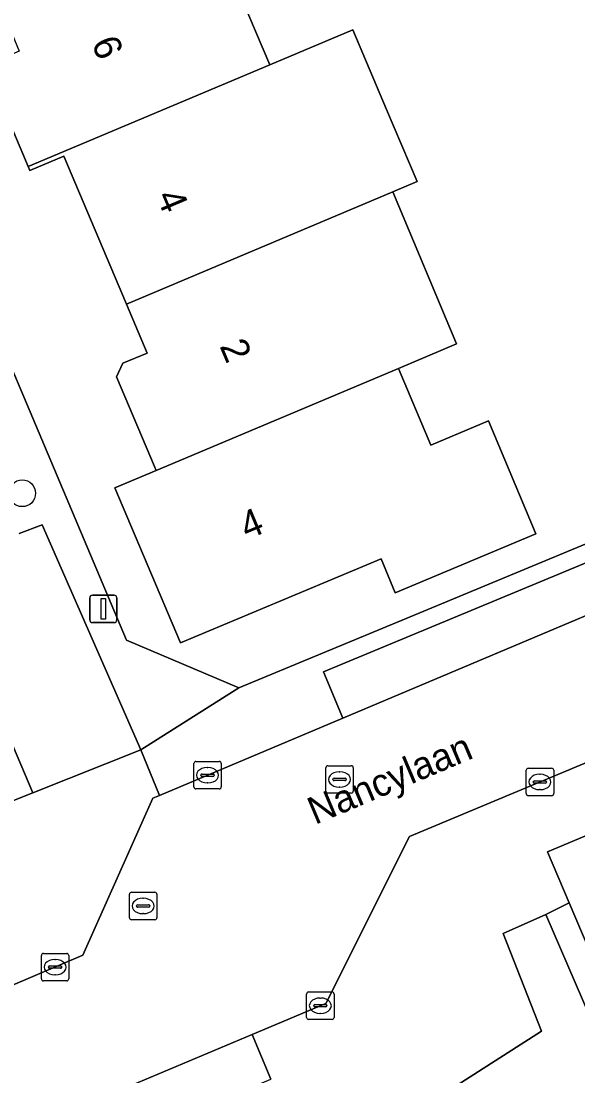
# Model space of a CAD drawing. Extents: x 157767 to 159172, y 387839 to 389425.
# Drawn here: x 158842.93 to 158863.22, y 388187.33 to 388225.77 of the extents above; entities that cross this region are included whole.
import ezdxf

# ---------------------------------------------------------------- set-up
doc = ezdxf.new("R2010")
doc.units = 0
for name, color, linetype in [('IMGEO_Boom', 7, 'Continuous'), ('IMGEO_Erf', 7, 'Continuous'), ('IMGEO_Kolk', 7, 'Continuous'), ('IMGEO_Lichtmast', 7, 'Continuous'), ('IMGEO_Muur', 7, 'Continuous'), ('IMGEO_Openbare_ruimte_label', 7, 'Continuous'), ('IMGEO_Pand', 7, 'Continuous'), ('IMGEO_Pand_nummerreeks', 7, 'Continuous'), ('IMGEO_Parkeervlak_open', 7, 'Continuous'), ('IMGEO_Rijbaan_lokaal_open', 7, 'Continuous'), ('IMGEO_Rioolput', 7, 'Continuous'), ('IMGEO_Voetpad_open', 7, 'Continuous')]:
    doc.layers.add(name, color=color, linetype=linetype)

msp = doc.modelspace()

# ---------------------------------------------------------------- linework, layer by layer
at = {"layer": 'IMGEO_Boom'}
msp.add_circle((158842.972, 388208.566), 0.489, dxfattribs=at)
at = {"layer": 'IMGEO_Erf'}
for points in [[(158832.325, 388237.462), (158846.775, 388203.207), (158850.861, 388201.476), (158856.955, 388204.005), (158871.929, 388210.221), (158871.426, 388211.218), (158868.894, 388217.241), (158871.898, 388218.504), (158872.293, 388218.67), (158871.919, 388219.581), (158868.28, 388218.051), (158866.473, 388217.291), (158864.157, 388222.802), (158865.981, 388223.569), (158864.806, 388226.366)], [(158850.708, 388227.222), (158851.996, 388224.179), (158855.02, 388225.45), (158856.249, 388222.547), (158857.36, 388219.922), (158856.469, 388219.545), (158858.789, 388214.007), (158856.68, 388213.109), (158857.859, 388210.323), (158859.963, 388211.205), (158861.688, 388207.087), (158856.563, 388204.939), (158856.045, 388206.174), (158848.743, 388203.114), (158846.351, 388208.766), (158847.855, 388209.398), (158847.797, 388209.535), (158846.413, 388212.805), (158846.641, 388213.303), (158847.524, 388213.677), (158846.769, 388215.461), (158844.488, 388220.85), (158843.247, 388220.325), (158843.184, 388220.474), (158841.844, 388223.64)]]:
    msp.add_lwpolyline(points, dxfattribs=at)
msp.add_lwpolyline([(158925.02, 388189.81), (158923.137, 388194.275), (158928.69, 388196.617), (158929.416, 388194.895), (158930.023, 388195.151), (158931.193, 388192.376), (158932.437, 388189.427), (158933.336, 388189.68), (158930.878, 388195.512), (158924.499, 388210.646), (158920.544, 388220.031), (158862.104, 388195.493), (158862.893, 388193.639), (158866.747, 388184.586), (158878.046, 388166.529), (158883.494, 388168.825), (158913.189, 388181.338), (158911.519, 388185.296), (158913.943, 388186.318), (158916.311, 388187.317), (158917.981, 388183.359), (158921.197, 388184.715), (158926.277, 388186.829)], close=True, dxfattribs=at)
at = {"layer": 'IMGEO_Kolk'}
for p, q in [((158849.224, 388197.864), (158849.224, 388198.716)), ((158849.299, 388198.79), (158850.151, 388198.79)), ((158849.712, 388198.57), (158849.737, 388198.57)), ((158850.225, 388198.716), (158850.225, 388197.864)), ((158861.332, 388197.618), (158861.332, 388198.47)), ((158861.407, 388198.544), (158862.259, 388198.544)), ((158862.333, 388198.47), (158862.333, 388197.618)), ((158849.483, 388198.284), (158849.483, 388198.296)), ((158849.921, 388198.247), (158849.523, 388198.247)), ((158849.526, 388198.333), (158849.924, 388198.333)), ((158849.967, 388198.296), (158849.967, 388198.284)), ((158861.634, 388198.087), (158862.032, 388198.087)), ((158861.82, 388198.324), (158861.845, 388198.324)), ((158850.151, 388197.79), (158849.299, 388197.79)), ((158849.735, 388198.01), (158849.71, 388198.01)), ((158861.591, 388198.038), (158861.591, 388198.05)), ((158862.029, 388198.001), (158861.631, 388198.001)), ((158861.843, 388197.764), (158861.818, 388197.764)), ((158862.075, 388198.05), (158862.075, 388198.038)), ((158862.259, 388197.544), (158861.407, 388197.544)), ((158843.67, 388190.869), (158843.67, 388191.721)), ((158843.745, 388191.795), (158844.597, 388191.795)), ((158844.158, 388191.575), (158844.183, 388191.575)), ((158844.671, 388191.721), (158844.671, 388190.869)), ((158843.929, 388191.289), (158843.929, 388191.301)), ((158844.367, 388191.252), (158843.969, 388191.252)), ((158843.972, 388191.338), (158844.37, 388191.338)), ((158844.413, 388191.301), (158844.413, 388191.289)), ((158844.597, 388190.795), (158843.745, 388190.795)), ((158844.181, 388191.015), (158844.156, 388191.015)), ((158853.332, 388189.464), (158853.332, 388190.316)), ((158853.407, 388190.39), (158854.259, 388190.39)), ((158853.82, 388190.17), (158853.845, 388190.17)), ((158854.333, 388190.316), (158854.333, 388189.464)), ((158853.591, 388189.884), (158853.591, 388189.896)), ((158854.029, 388189.847), (158853.631, 388189.847)), ((158853.634, 388189.933), (158854.032, 388189.933)), ((158854.075, 388189.896), (158854.075, 388189.884)), ((158854.259, 388189.39), (158853.407, 388189.39)), ((158853.843, 388189.61), (158853.818, 388189.61))]:
    msp.add_line(p, q, dxfattribs=at)
for points in [[(158849.224, 388197.864), (158849.224, 388198.716)], [(158849.299, 388198.79), (158850.151, 388198.79)], [(158850.225, 388198.716), (158850.225, 388197.864)], [(158861.332, 388197.618), (158861.332, 388198.47)], [(158861.407, 388198.544), (158862.259, 388198.544)], [(158862.333, 388198.47), (158862.333, 388197.618)], [(158850.151, 388197.79), (158849.299, 388197.79)], [(158862.259, 388197.544), (158861.407, 388197.544)], [(158843.67, 388190.869), (158843.67, 388191.721)], [(158843.745, 388191.795), (158844.597, 388191.795)], [(158844.671, 388191.721), (158844.671, 388190.869)], [(158844.597, 388190.795), (158843.745, 388190.795)], [(158853.332, 388189.464), (158853.332, 388190.316)], [(158853.407, 388190.39), (158854.259, 388190.39)], [(158854.333, 388190.316), (158854.333, 388189.464)], [(158854.259, 388189.39), (158853.407, 388189.39)]]:
    msp.add_lwpolyline(points, dxfattribs=at)
for centre, radius, start, end in [((158849.301, 388198.714), 0.0765, 91.552, 178.448), ((158849.301, 388198.714), 0.0765, 91.552, 178.448), ((158850.149, 388198.714), 0.0765, 1.552, 88.448), ((158850.149, 388198.714), 0.0765, 1.552, 88.448), ((158861.409, 388198.468), 0.0765, 91.552, 178.448), ((158861.409, 388198.468), 0.0765, 91.552, 178.448), ((158862.257, 388198.468), 0.0765, 1.552, 88.448), ((158862.257, 388198.468), 0.0765, 1.552, 88.448), ((158849.523, 388198.293), 0.0403, 85.8775, 175.7526), ((158849.52, 388198.283), 0.0366, 178.938, 274.7102), ((158849.924, 388198.29), 0.043, 264.8664, 352.4533), ((158849.928, 388198.295), 0.0386, 1.7309, 96.639), ((158861.631, 388198.047), 0.0403, 85.8775, 175.7526), ((158862.036, 388198.049), 0.0386, 1.7309, 96.639), ((158849.301, 388197.866), 0.0765, 181.552, 268.448), ((158849.301, 388197.866), 0.0765, 181.552, 268.448), ((158850.149, 388197.866), 0.0765, 271.552, 358.448), ((158850.149, 388197.866), 0.0765, 271.552, 358.448), ((158861.628, 388198.037), 0.0366, 178.938, 274.7102), ((158862.032, 388198.044), 0.043, 264.8664, 352.4533), ((158861.409, 388197.62), 0.0765, 181.552, 268.448), ((158861.409, 388197.62), 0.0765, 181.552, 268.448), ((158862.257, 388197.62), 0.0765, 271.552, 358.448), ((158862.257, 388197.62), 0.0765, 271.552, 358.448), ((158843.747, 388191.719), 0.0765, 91.552, 178.448), ((158843.747, 388191.719), 0.0765, 91.552, 178.448), ((158844.595, 388191.719), 0.0765, 1.552, 88.448), ((158844.595, 388191.719), 0.0765, 1.552, 88.448), ((158843.969, 388191.298), 0.0403, 85.8775, 175.7526), ((158843.966, 388191.288), 0.0366, 178.938, 274.7102), ((158844.37, 388191.295), 0.043, 264.8664, 352.4533), ((158844.374, 388191.3), 0.0386, 1.7309, 96.639), ((158843.747, 388190.871), 0.0765, 181.552, 268.448), ((158843.747, 388190.871), 0.0765, 181.552, 268.448), ((158844.595, 388190.871), 0.0765, 271.552, 358.448), ((158844.595, 388190.871), 0.0765, 271.552, 358.448), ((158853.409, 388190.314), 0.0765, 91.552, 178.448), ((158853.409, 388190.314), 0.0765, 91.552, 178.448), ((158854.257, 388190.314), 0.0765, 1.552, 88.448), ((158854.257, 388190.314), 0.0765, 1.552, 88.448), ((158853.631, 388189.893), 0.0403, 85.8775, 175.7526), ((158853.628, 388189.883), 0.0366, 178.938, 274.7102), ((158854.032, 388189.89), 0.043, 264.8664, 352.4533), ((158854.036, 388189.895), 0.0386, 1.7309, 96.639), ((158853.409, 388189.466), 0.0765, 181.552, 268.448), ((158853.409, 388189.466), 0.0765, 181.552, 268.448), ((158854.257, 388189.466), 0.0765, 271.552, 358.448), ((158854.257, 388189.466), 0.0765, 271.552, 358.448)]:
    msp.add_arc(centre, radius, start, end, dxfattribs=at)
for centre, major_axis, ratio, start_param, end_param in [((158849.711, 388198.29), (-0.387, 0.002), 0.722429, 4.712389, 7.853982), ((158849.736, 388198.29), (-0.39, 0.002), 0.717154, 1.570796, 4.712389), ((158861.819, 388198.044), (-0.387, 0.002), 0.722429, 4.712389, 7.853982), ((158861.844, 388198.044), (-0.39, 0.002), 0.717154, 1.570796, 4.712389), ((158844.157, 388191.295), (-0.387, 0.002), 0.722429, 4.712389, 7.853982), ((158844.182, 388191.295), (-0.39, 0.002), 0.717154, 1.570796, 4.712389), ((158853.819, 388189.89), (-0.387, 0.002), 0.722429, 4.712389, 7.853982), ((158853.844, 388189.89), (-0.39, 0.002), 0.717154, 1.570796, 4.712389)]:
    msp.add_ellipse(centre, major_axis=major_axis, ratio=ratio, start_param=start_param, end_param=end_param, dxfattribs=at)
at = {"layer": 'IMGEO_Lichtmast'}
for p, q in [((158845.431, 388203.953), (158845.431, 388204.753)), ((158845.431, 388204.753), (158845.431, 388203.953)), ((158845.531, 388204.853), (158846.321, 388204.853)), ((158846.321, 388204.853), (158845.531, 388204.853)), ((158846.421, 388204.753), (158846.421, 388203.953)), ((158846.421, 388203.953), (158846.421, 388204.753)), ((158846.321, 388203.853), (158845.531, 388203.853)), ((158845.531, 388203.853), (158846.321, 388203.853))]:
    msp.add_line(p, q, dxfattribs=at)
msp.add_lwpolyline([(158845.851, 388204.728), (158846.001, 388204.728), (158846.001, 388203.978), (158845.851, 388203.978), (158845.851, 388204.728)], dxfattribs=at)
for centre, start, end in [((158845.531, 388204.753), 90, 180), ((158845.531, 388204.753), 90, 180), ((158846.321, 388204.753), 0, 90), ((158846.321, 388204.753), 360, 90), ((158845.531, 388203.953), 180, 270), ((158845.531, 388203.953), 180, 270), ((158846.321, 388203.953), 270, 0), ((158846.321, 388203.953), 270, 0)]:
    msp.add_arc(centre, 0.1, start, end, dxfattribs=at)
at = {"layer": 'IMGEO_Muur'}
msp.add_lwpolyline([(158871.426, 388211.218), (158871.929, 388210.221), (158856.955, 388204.005)], dxfattribs=at)
at = {"layer": 'IMGEO_Pand'}
for points in [[(158851.865, 388230.643), (158843.286, 388227.035), (158842.086, 388226.531), (158842.868, 388224.682), (158842.142, 388224.375), (158841.844, 388223.64), (158843.184, 388220.474), (158851.996, 388224.179), (158850.708, 388227.222), (158852.916, 388228.157), (158852.159, 388229.947), (158851.927, 388230.496)], [(158846.769, 388215.461), (158856.469, 388219.545), (158857.36, 388219.922), (158856.249, 388222.547), (158855.02, 388225.45), (158851.996, 388224.179), (158843.184, 388220.474), (158843.247, 388220.325), (158844.488, 388220.85)], [(158858.789, 388214.007), (158856.469, 388219.545), (158846.769, 388215.461), (158847.524, 388213.677), (158846.641, 388213.303), (158846.413, 388212.805), (158847.797, 388209.535), (158847.855, 388209.398), (158856.68, 388213.109)], [(158859.963, 388211.205), (158857.859, 388210.323), (158856.68, 388213.109), (158847.855, 388209.398), (158846.351, 388208.766), (158848.743, 388203.114), (158856.045, 388206.174), (158856.563, 388204.939), (158861.688, 388207.087)]]:
    msp.add_lwpolyline(points, close=True, dxfattribs=at)
at = {"layer": 'IMGEO_Parkeervlak_open'}
for points in [[(158827.976, 388229.382), (158841.694, 388196.988), (158843.355, 388197.648), (158829.635, 388230.049)], [(158854.654, 388200.372), (158871.981, 388207.684), (158871.312, 388209.269), (158853.945, 388202.052)]]:
    msp.add_lwpolyline(points, close=True, dxfattribs=at)
msp.add_lwpolyline([(158839.101, 388181.762), (158852.035, 388187.211), (158851.348, 388188.842), (158838.415, 388183.394), (158834.213, 388181.495), (158831.703, 388180.241), (158825.065, 388176.779), (158825.915, 388175.227), (158833.042, 388178.928)], dxfattribs=at)
at = {"layer": 'IMGEO_Rijbaan_lokaal_open'}
for points in [[(158829.635, 388230.049), (158843.355, 388197.648), (158847.295, 388199.213), (158843.706, 388207.413), (158842.862, 388207.094)], [(158866.747, 388184.586), (158862.893, 388193.639), (158862.043, 388193.215), (158863.651, 388189.495), (158865.858, 388184.316)], [(158865.858, 388184.316), (158863.651, 388189.495), (158862.043, 388193.215), (158860.494, 388192.525), (158861.892, 388188.966), (158857.294, 388186.021)]]:
    msp.add_lwpolyline(points, dxfattribs=at)
msp.add_lwpolyline([(158888.314, 388209.111), (158886.381, 388213.739), (158885.297, 388213.284), (158881.115, 388211.539), (158871.981, 388207.684), (158854.654, 388200.372), (158847.98, 388197.555), (158847.734, 388197.451), (158845.183, 388191.726), (158834.329, 388187.105), (158832.267, 388186.117), (158834.213, 388181.495), (158838.415, 388183.394), (158851.348, 388188.842), (158854.028, 388189.971), (158857.077, 388196.056)], close=True, dxfattribs=at)
at = {"layer": 'IMGEO_Rioolput'}
for p, q in [((158854.033, 388197.71), (158854.033, 388198.562)), ((158854.108, 388198.636), (158854.96, 388198.636)), ((158855.034, 388198.562), (158855.034, 388197.71)), ((158854.292, 388198.13), (158854.292, 388198.142)), ((158854.73, 388198.093), (158854.332, 388198.093)), ((158854.335, 388198.179), (158854.733, 388198.179)), ((158854.521, 388198.416), (158854.546, 388198.416)), ((158854.776, 388198.142), (158854.776, 388198.13)), ((158854.544, 388197.856), (158854.519, 388197.856)), ((158854.96, 388197.636), (158854.108, 388197.636)), ((158846.879, 388193.098), (158846.879, 388193.95)), ((158846.954, 388194.024), (158847.806, 388194.024)), ((158847.88, 388193.95), (158847.88, 388193.098)), ((158847.138, 388193.518), (158847.138, 388193.53)), ((158847.576, 388193.481), (158847.178, 388193.481)), ((158847.181, 388193.567), (158847.579, 388193.567)), ((158847.367, 388193.804), (158847.392, 388193.804)), ((158847.622, 388193.53), (158847.622, 388193.518)), ((158847.39, 388193.244), (158847.365, 388193.244)), ((158847.806, 388193.024), (158846.954, 388193.024))]:
    msp.add_line(p, q, dxfattribs=at)
for points in [[(158854.033, 388197.71), (158854.033, 388198.562)], [(158854.108, 388198.636), (158854.96, 388198.636)], [(158855.034, 388198.562), (158855.034, 388197.71)], [(158854.96, 388197.636), (158854.108, 388197.636)], [(158846.879, 388193.098), (158846.879, 388193.95)], [(158846.954, 388194.024), (158847.806, 388194.024)], [(158847.88, 388193.95), (158847.88, 388193.098)], [(158847.806, 388193.024), (158846.954, 388193.024)]]:
    msp.add_lwpolyline(points, dxfattribs=at)
for centre, radius, start, end in [((158854.11, 388198.56), 0.0765, 91.552, 178.448), ((158854.11, 388198.56), 0.0765, 91.552, 178.448), ((158854.958, 388198.56), 0.0765, 1.552, 88.448), ((158854.958, 388198.56), 0.0765, 1.552, 88.448), ((158854.332, 388198.139), 0.0403, 85.8775, 175.7526), ((158854.329, 388198.129), 0.0366, 178.938, 274.7102), ((158854.733, 388198.136), 0.043, 264.8664, 352.4533), ((158854.737, 388198.141), 0.0386, 1.7309, 96.639), ((158854.11, 388197.712), 0.0765, 181.552, 268.448), ((158854.11, 388197.712), 0.0765, 181.552, 268.448), ((158854.958, 388197.712), 0.0765, 271.552, 358.448), ((158854.958, 388197.712), 0.0765, 271.552, 358.448), ((158846.956, 388193.948), 0.0765, 91.552, 178.448), ((158846.956, 388193.948), 0.0765, 91.552, 178.448), ((158847.804, 388193.948), 0.0765, 1.552, 88.448), ((158847.804, 388193.948), 0.0765, 1.552, 88.448), ((158847.178, 388193.527), 0.0403, 85.8775, 175.7526), ((158847.175, 388193.517), 0.0366, 178.938, 274.7102), ((158847.579, 388193.524), 0.043, 264.8664, 352.4533), ((158847.583, 388193.529), 0.0386, 1.7309, 96.639), ((158846.956, 388193.1), 0.0765, 181.552, 268.448), ((158846.956, 388193.1), 0.0765, 181.552, 268.448), ((158847.804, 388193.1), 0.0765, 271.552, 358.448), ((158847.804, 388193.1), 0.0765, 271.552, 358.448)]:
    msp.add_arc(centre, radius, start, end, dxfattribs=at)
for centre, major_axis, ratio, start_param, end_param in [((158854.52, 388198.136), (-0.387, 0.002), 0.722429, 4.712389, 7.853982), ((158854.545, 388198.136), (-0.39, 0.002), 0.717154, 1.570796, 4.712389), ((158847.366, 388193.524), (-0.387, 0.002), 0.722429, 4.712389, 7.853982), ((158847.391, 388193.524), (-0.39, 0.002), 0.717154, 1.570796, 4.712389)]:
    msp.add_ellipse(centre, major_axis=major_axis, ratio=ratio, start_param=start_param, end_param=end_param, dxfattribs=at)
at = {"layer": 'IMGEO_Voetpad_open'}
for points in [[(158842.862, 388207.094), (158843.706, 388207.413), (158847.295, 388199.213), (158850.861, 388201.476), (158846.775, 388203.207), (158832.325, 388237.462)], [(158857.294, 388186.021), (158861.892, 388188.966), (158860.494, 388192.525), (158862.043, 388193.215), (158862.893, 388193.639), (158862.104, 388195.493), (158920.544, 388220.031), (158921.081, 388220.418), (158922.586, 388221.052), (158919.841, 388222.295), (158908.161, 388217.376), (158908.597, 388216.332), (158907.508, 388215.877), (158907.073, 388216.92), (158905.905, 388216.439), (158891.2, 388210.317), (158891.624, 388209.302), (158890.56, 388208.857), (158890.136, 388209.872), (158888.314, 388209.111), (158857.077, 388196.056), (158854.028, 388189.971), (158851.348, 388188.842), (158852.035, 388187.211)], [(158884.526, 388215.376), (158884.071, 388216.54), (158880.809, 388215.169), (158877.429, 388213.742), (158874.43, 388212.481), (158871.426, 388211.218), (158871.929, 388210.221), (158856.955, 388204.005), (158850.861, 388201.476), (158847.295, 388199.213), (158847.98, 388197.555), (158854.654, 388200.372), (158853.945, 388202.052), (158871.312, 388209.269), (158871.981, 388207.684), (158881.115, 388211.539), (158885.297, 388213.284)], [(158847.734, 388197.451), (158847.98, 388197.555), (158847.295, 388199.213), (158843.355, 388197.648), (158841.694, 388196.988), (158840.562, 388196.486), (158841.796, 388193.537), (158840.197, 388190.78), (158837.148, 388189.488), (158829.082, 388186.069), (158825.064, 388183.503), (158816.757, 388178.304), (158815.858, 388177.741), (158811.429, 388174.954), (158799.586, 388167.503)], [(158823.104, 388181.434), (158829.75, 388184.879), (158832.267, 388186.117), (158834.329, 388187.105), (158845.183, 388191.726), (158847.734, 388197.451)]]:
    msp.add_lwpolyline(points, dxfattribs=at)

# ---------------------------------------------------------------- texts
at = {"layer": 'IMGEO_Openbare_ruimte_label'}
msp.add_text('Nancylaan', height=1, rotation=22.8976, dxfattribs=at).set_placement((158853.642, 388196.475))
at = {"layer": 'IMGEO_Pand_nummerreeks'}
for s, rotation, p in [('6', 292.9238, (158845.481, 388224.972)), ('4', 292.9415, (158847.842, 388219.391)), ('2', 292.941, (158850.153, 388213.931)), ('4', 22.735, (158851.166, 388206.862))]:
    msp.add_text(s, height=1, rotation=rotation, dxfattribs=at).set_placement(p)

doc.saveas('drawing.dxf')
